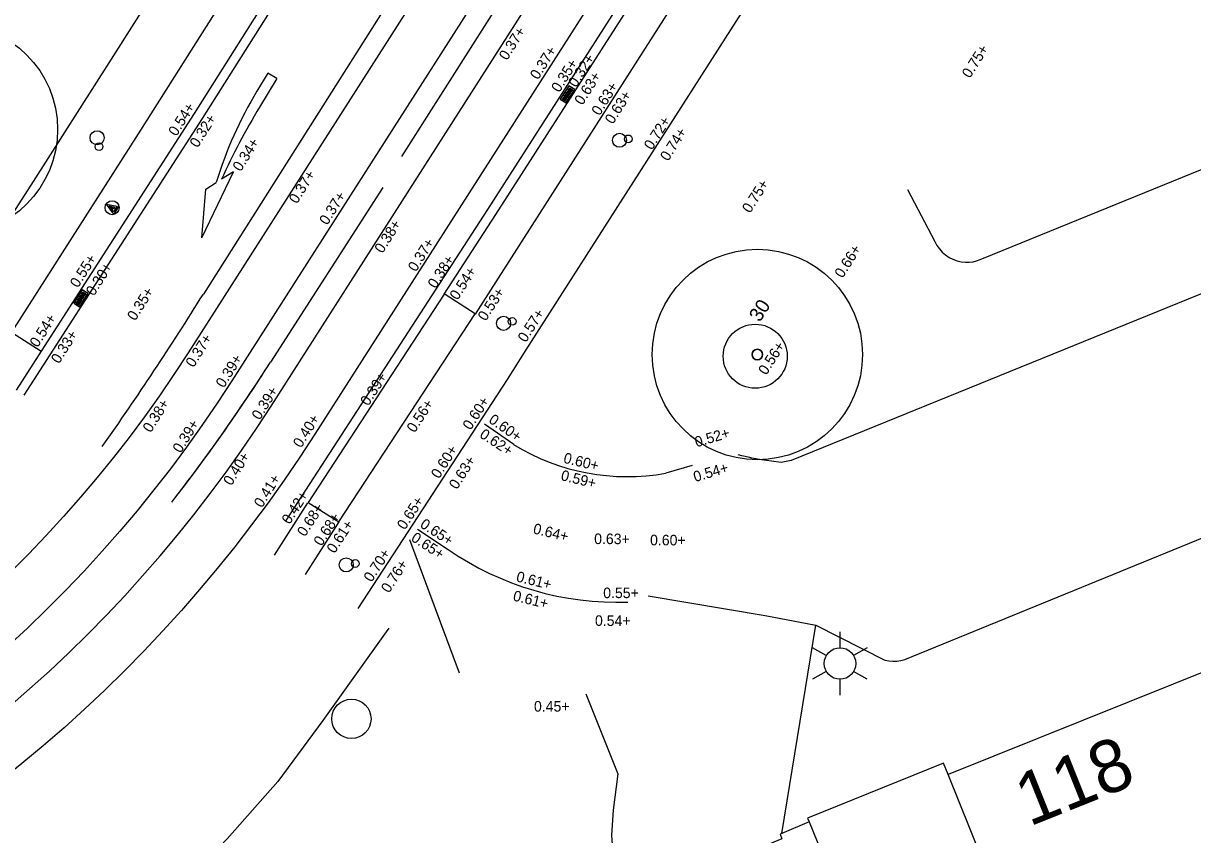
# Model space of a CAD drawing. Extents: x 122462 to 123306, y 485548 to 486417.
# Drawn here: x 122843.63 to 122876.99, y 485753.45 to 485776.58 of the extents above; entities that cross this region are included whole.
import ezdxf

# ---------------------------------------------------------------- set-up
doc = ezdxf.new("R2010")
doc.units = 0
for name, color, linetype in [('B-WE-GR-BOOM_BOOMDIAMETER', 7, 'Continuous'), ('B-WE-IE-MEUBILAIR_WEGMEUBILAIR_VERKEERSBORD-S', 7, 'Continuous'), ('B-WE-OG-HOOGTEPUNT-S', 7, 'Continuous'), ('B-WE-RI-HWA_KOLK-S', 7, 'Continuous'), ('B-WE-VH-KANTOPSLUITING_ELEMENT_INRIT-S', 7, 'Continuous'), ('B-WE-VH-KANTOPSLUITING_TROTTOIRBAND_130 150-G', 7, 'Continuous'), ('B-WE-VH-KANTOPSLUITING_TROTTOIRBAND_280 300-G', 7, 'Continuous'), ('B-WE-VH-KANTOPSLUITING_TROTTOIRBAND_NATUURSTEEN_150-G', 7, 'Continuous'), ('B-WE-VH-KANTOPSLUITING_TROTTOIRBAND_NATUURSTEEN_300-G', 7, 'Continuous'), ('B-WE-VH-KANTVERHARDING_EIND_VERHARDING-G', 7, 'Continuous'), ('B-WE-VH-MATERIAALGRENS-G', 7, 'Continuous'), ('B-WE-VH-MATERIAALGRENS_ASFALT-G', 7, 'Continuous'), ('B-WE-VW-MARKERING_LANGS_STREEP_11_010-G', 7, 'Continuous'), ('B-WE-VW-MARKERING_LANGS_STREEP_DOORGETROKKEN_010-G', 7, 'Continuous'), ('B-WE-VW-MARKERING_OVERIG-G', 7, 'Continuous'), ('B-WE-VW-MARKERING_PIJL-S', 7, 'Continuous'), ('iba7-verkeersbord blauw', 7, 'Continuous'), ('iba7-verkeersbord rood', 7, 'Continuous'), ('Level 1', 7, 'Continuous'), ('Level 17', 7, 'Continuous'), ('Level 37', 7, 'Continuous'), ('Level 50', 7, 'Continuous'), ('Level 53', 7, 'Continuous'), ('N werkgrens', 7, 'Continuous')]:
    doc.layers.add(name, color=color, linetype=linetype)

msp = doc.modelspace()

# ---------------------------------------------------------------- linework, layer by layer
at = {"layer": 'B-WE-RI-HWA_KOLK-S'}
for p, q in [((122859.194, 485774.796), (122858.951, 485774.417)), ((122859.363, 485774.688), (122859.194, 485774.796)), ((122858.951, 485774.417), (122859.12, 485774.309)), ((122859.12, 485774.309), (122859.363, 485774.688)), ((122845.308, 485768.978), (122845.066, 485768.599)), ((122845.235, 485768.491), (122845.477, 485768.871)), ((122845.477, 485768.871), (122845.308, 485768.978)), ((122845.066, 485768.599), (122845.235, 485768.491))]:
    msp.add_line(p, q, dxfattribs=at)
for points in [[(122859.199, 485774.714), (122859.216, 485774.741), (122859.304, 485774.685), (122859.287, 485774.658), (122859.199, 485774.714)], [(122859.01, 485774.42), (122859.027, 485774.447), (122859.115, 485774.39), (122859.098, 485774.363), (122859.01, 485774.42)], [(122859.037, 485774.462), (122859.054, 485774.489), (122859.142, 485774.433), (122859.125, 485774.406), (122859.037, 485774.462)], [(122859.064, 485774.504), (122859.081, 485774.531), (122859.169, 485774.475), (122859.152, 485774.448), (122859.064, 485774.504)], [(122859.091, 485774.546), (122859.108, 485774.573), (122859.196, 485774.517), (122859.179, 485774.49), (122859.091, 485774.546)], [(122859.118, 485774.588), (122859.135, 485774.615), (122859.223, 485774.559), (122859.206, 485774.532), (122859.118, 485774.588)], [(122859.145, 485774.63), (122859.162, 485774.657), (122859.25, 485774.601), (122859.233, 485774.574), (122859.145, 485774.63)], [(122859.172, 485774.672), (122859.189, 485774.699), (122859.277, 485774.643), (122859.26, 485774.616), (122859.172, 485774.672)], [(122845.206, 485768.728), (122845.223, 485768.755), (122845.311, 485768.699), (122845.293, 485768.672), (122845.206, 485768.728)], [(122845.232, 485768.771), (122845.25, 485768.798), (122845.338, 485768.742), (122845.32, 485768.715), (122845.232, 485768.771)], [(122845.259, 485768.813), (122845.277, 485768.84), (122845.364, 485768.784), (122845.347, 485768.757), (122845.259, 485768.813)], [(122845.286, 485768.855), (122845.303, 485768.882), (122845.391, 485768.826), (122845.374, 485768.799), (122845.286, 485768.855)], [(122845.313, 485768.897), (122845.33, 485768.924), (122845.418, 485768.868), (122845.401, 485768.841), (122845.313, 485768.897)], [(122845.125, 485768.602), (122845.142, 485768.629), (122845.23, 485768.573), (122845.213, 485768.546), (122845.125, 485768.602)], [(122845.152, 485768.644), (122845.169, 485768.671), (122845.257, 485768.615), (122845.24, 485768.588), (122845.152, 485768.644)], [(122845.179, 485768.686), (122845.196, 485768.713), (122845.284, 485768.657), (122845.267, 485768.63), (122845.179, 485768.686)]]:
    msp.add_lwpolyline(points, dxfattribs=at)
at = {"layer": 'B-WE-VH-KANTOPSLUITING_ELEMENT_INRIT-S'}
for points in [[(122855.639, 485768.855), (122851.756, 485762.921), (122852.632, 485762.366), (122856.523, 485768.3), (122855.665, 485768.851)], [(122842.582, 485766.659), (122843.295, 485767.772), (122844.137, 485767.233), (122843.426, 485766.12)]]:
    msp.add_lwpolyline(points, dxfattribs=at)
at = {"layer": 'B-WE-VH-KANTOPSLUITING_TROTTOIRBAND_130 150-G'}
msp.add_lwpolyline([(122859.545, 485796.675), (122857.941, 485794.118), (122851.457, 485783.939), (122846.068, 485775.456), (122843.914, 485772.069), (122842.809, 485770.365)], dxfattribs=at)
at = {"layer": 'B-WE-VH-KANTOPSLUITING_TROTTOIRBAND_280 300-G'}
for points in [[(122855.639, 485768.855), (122857.113, 485771.127), (122861.998, 485778.754), (122863.08, 485780.447)], [(122857.62, 485764.568), (122856.791, 485765.148)], [(122862.717, 485763.972), (122861.963, 485763.749)], [(122854.876, 485762.153), (122855.751, 485761.577)]]:
    msp.add_lwpolyline(points, dxfattribs=at)
for centre, radius, start, end in [((122860.876, 485769.912), 6.258, 238.6422, 279.999), ((122860.582, 485768.576), 8.504, 235.3856, 272.0108)]:
    msp.add_arc(centre, radius, start, end, dxfattribs=at)
at = {"layer": 'B-WE-VH-KANTOPSLUITING_TROTTOIRBAND_NATUURSTEEN_150-G'}
for points in [[(122859.545, 485796.675), (122857.941, 485794.118), (122851.457, 485783.939), (122846.068, 485775.456), (122843.914, 485772.069), (122842.809, 485770.365)], [(122843.305, 485767.77), (122846.914, 485773.426), (122850.68, 485779.38), (122854.452, 485785.317), (122859.842, 485793.813), (122860.927, 485795.506)], [(122863.946, 485779.905), (122856.523, 485768.29)], [(122853.181, 485759.893), (122857.443, 485766.425), (122857.974, 485767.266), (122865.019, 485778.277)], [(122852.632, 485762.366), (122851.667, 485760.86)]]:
    msp.add_lwpolyline(points, dxfattribs=at)
at = {"layer": 'B-WE-VH-KANTOPSLUITING_TROTTOIRBAND_NATUURSTEEN_300-G'}
for points in [[(122858.729, 485790.164), (122853.344, 485781.672), (122848.499, 485774.007), (122844.135, 485767.235)], [(122855.639, 485768.855), (122857.113, 485771.127), (122861.998, 485778.754), (122863.08, 485780.447)], [(122850.798, 485761.415), (122851.747, 485762.904)]]:
    msp.add_lwpolyline(points, dxfattribs=at)
at = {"layer": 'B-WE-VH-KANTVERHARDING_EIND_VERHARDING-G'}
msp.add_circle((122864.511, 485767.087), 0.913, dxfattribs=at)
at = {"layer": 'B-WE-VH-MATERIAALGRENS-G'}
for points in [[(122856.071, 485758.049), (122854.66, 485761.853)], [(122855.693, 485759.068), (122854.66, 485761.853)]]:
    msp.add_lwpolyline(points, dxfattribs=at)
at = {"layer": 'B-WE-VH-MATERIAALGRENS_ASFALT-G'}
for points in [[(122858.956, 485790.018), (122853.572, 485781.528), (122848.727, 485773.862), (122843.647, 485765.979)], [(122855.412, 485769.002), (122856.886, 485771.273), (122861.771, 485778.9), (122862.852, 485780.591)], [(122851.132, 485762.4), (122855.412, 485769.002)]]:
    msp.add_lwpolyline(points, dxfattribs=at)
at = {"layer": 'B-WE-VW-MARKERING_LANGS_STREEP_11_010-G'}
msp.add_lwpolyline([(122853.89, 485771.901), (122850.678, 485766.917)], dxfattribs=at)
for start in [322.1044, 322.444]:
    msp.add_arc((122806.883, 485794.821), 51.93, start, 327.4965, dxfattribs=at)
at = {"layer": 'B-WE-VW-MARKERING_LANGS_STREEP_DOORGETROKKEN_010-G'}
for points in [[(122854.426, 485772.777), (122858.88, 485779.781), (122861.114, 485783.283)], [(122856.618, 485781.242), (122848.765, 485768.861)]]:
    msp.add_lwpolyline(points, dxfattribs=at)
msp.add_arc((122772.866, 485816.081), 89.389, 324.76929, 328.11262, dxfattribs=at)
at = {"layer": 'B-WE-VW-MARKERING_OVERIG-G'}
for centre, radius in [((122845.734, 485773.317), 0.2), ((122860.639, 485773.243), 0.2), ((122845.788, 485773.062), 0.11), ((122860.891, 485773.284), 0.11), ((122857.333, 485768.025), 0.2), ((122857.577, 485768.08), 0.11), ((122852.842, 485761.139), 0.2), ((122853.1, 485761.178), 0.11)]:
    msp.add_circle(centre, radius, dxfattribs=at)
at = {"layer": 'B-WE-VW-MARKERING_PIJL-S'}
for p, q in [((122850.606, 485775.161), (122850.296, 485774.648)), ((122850.862, 485775.007), (122850.606, 485775.161)), ((122850.862, 485775.007), (122850.367, 485774.184)), ((122848.719, 485770.461), (122849.621, 485772.346)), ((122849.621, 485772.346), (122849.286, 485772.139)), ((122848.719, 485770.461), (122848.833, 485771.851)), ((122848.833, 485771.851), (122849.135, 485772.043))]:
    msp.add_line(p, q, dxfattribs=at)
for centre, radius, start, end in [((122860.175, 485768.683), 11.54, 148.8805, 163.0747), ((122867.498, 485763.824), 20.02, 148.8357, 155.461)]:
    msp.add_arc(centre, radius, start, end, dxfattribs=at)
at = {"layer": 'iba7-verkeersbord blauw'}
msp.add_lwpolyline([(122846.346, 485771.353), (122846.21, 485771.141), (122846.006, 485771.422), (122846.308, 485771.364), (122846.208, 485771.208), (122846.078, 485771.376), (122846.243, 485771.337), (122846.206, 485771.279), (122846.179, 485771.311), (122846.137, 485771.339)], dxfattribs=at)
msp.add_circle((122846.162, 485771.322), 0.2, dxfattribs=at)
at = {"layer": 'iba7-verkeersbord rood'}
for centre, radius in [((122841.608, 485773.552), 3), ((122864.573, 485767.136), 3), ((122864.573, 485767.136), 0.15)]:
    msp.add_circle(centre, radius, dxfattribs=at)
for start, end in [(0, 180), (180, 0)]:
    msp.add_arc((122864.573, 485767.136), 0.15, start, end, dxfattribs=at)
at = {"layer": 'Level 1'}
for points in [[(122870.013, 485755.167), (122869.887, 485755.485), (122866.007, 485753.915), (122866.048, 485753.813)], [(122878.01, 485739.303), (122876.627, 485738.747), (122870.013, 485755.167)], [(122866.048, 485753.813), (122872.691, 485737.485), (122865.496, 485734.521), (122858.844, 485750.869)]]:
    msp.add_lwpolyline(points, dxfattribs=at)
at = {"layer": 'Level 17'}
msp.add_line((122865.274, 485753.482), (122866.245, 485759.422), dxfattribs=at)
for points in [[(122870.514, 485769.768), (122870.62, 485769.769), (122870.726, 485769.782), (122870.83, 485769.806), (122870.931, 485769.841), (122871.027, 485769.886), (122904.324, 485783.439), (122911.897, 485786.521), (122912.102, 485786.622), (122912.299, 485786.735), (122912.49, 485786.861), (122912.672, 485786.998), (122912.845, 485787.146), (122913.009, 485787.305), (122913.162, 485787.474)], [(122905.513, 485780.351), (122865.539, 485764.111), (122865.257, 485764.062), (122864.975, 485764.091), (122864.694, 485764.132), (122864.415, 485764.184), (122864.358, 485764.196), (122864.126, 485764.25), (122864.03, 485764.276)], [(122868.856, 485771.838), (122869.637, 485770.357), (122869.695, 485770.248), (122869.766, 485770.147), (122869.849, 485770.055), (122869.942, 485769.975), (122870.045, 485769.906), (122870.155, 485769.85), (122870.271, 485769.808), (122870.391, 485769.781), (122870.514, 485769.768)], [(122866.245, 485759.422), (122868.212, 485758.424), (122868.325, 485758.4), (122868.44, 485758.389), (122868.555, 485758.392), (122868.67, 485758.409), (122868.781, 485758.44), (122895.541, 485769.368)], [(122861.462, 485760.253), (122864.798, 485759.7), (122866.245, 485759.422)], [(122854.059, 485759.333), (122853.977, 485759.226), (122852.17, 485756.699), (122850.89, 485754.959), (122849.445, 485753.329), (122849.238, 485753.107), (122849.02, 485752.896), (122848.792, 485752.697), (122848.554, 485752.509), (122848.307, 485752.333), (122848.051, 485752.17), (122847.787, 485752.02), (122847.516, 485751.884), (122847.239, 485751.761), (122844.096, 485750.468), (122830.088, 485744.703), (122826.859, 485743.334)], [(122859.679, 485757.46), (122860.59, 485755.179), (122860.46, 485754.149), (122860.41, 485753.429), (122860.45, 485752.879), (122860.872, 485751.632)]]:
    msp.add_lwpolyline(points, dxfattribs=at)
at = {"layer": 'Level 37'}
for points in [[(122864.275, 485791.284), (122864.002, 485790.971), (122863.492, 485790.364), (122862.995, 485789.747), (122862.511, 485789.12), (122862.038, 485788.484), (122861.579, 485787.838), (122861.132, 485787.184), (122860.699, 485786.521), (122848.328, 485767.181), (122847.926, 485766.567), (122847.512, 485765.961), (122847.086, 485765.364), (122846.647, 485764.775), (122846.197, 485764.196), (122845.735, 485763.626), (122845.261, 485763.066), (122844.776, 485762.515), (122844.28, 485761.974), (122843.773, 485761.444), (122843.256, 485760.924)], [(122865.327, 485790.24), (122865.127, 485790.01), (122864.636, 485789.425), (122864.158, 485788.831), (122863.691, 485788.227), (122863.236, 485787.615), (122862.794, 485786.993), (122862.364, 485786.363), (122861.946, 485785.724), (122849.575, 485766.384), (122849.157, 485765.745), (122848.726, 485765.114), (122848.282, 485764.492), (122847.825, 485763.88), (122847.357, 485763.276), (122846.875, 485762.683), (122846.382, 485762.099), (122845.878, 485761.526), (122845.361, 485760.963), (122844.833, 485760.411), (122844.294, 485759.869), (122843.744, 485759.339), (122843.184, 485758.82)], [(122867.391, 485788.19), (122867.164, 485787.932), (122866.661, 485787.338), (122866.17, 485786.733), (122865.692, 485786.118), (122865.226, 485785.494), (122864.773, 485784.86), (122864.333, 485784.217), (122863.907, 485783.565), (122851.945, 485764.867), (122851.514, 485764.207), (122851.069, 485763.555), (122850.612, 485762.912), (122850.142, 485762.278), (122849.659, 485761.653), (122849.164, 485761.039), (122848.658, 485760.434), (122848.139, 485759.839)], [(122843.235, 485757.104), (122843.809, 485757.603), (122844.372, 485758.112), (122844.926, 485758.633), (122845.469, 485759.165), (122846.001, 485759.707), (122846.522, 485760.26), (122847.033, 485760.823), (122847.532, 485761.395), (122848.02, 485761.978), (122848.497, 485762.57), (122848.961, 485763.171), (122849.414, 485763.782), (122849.855, 485764.401), (122850.283, 485765.028), (122850.699, 485765.665), (122862.66, 485784.363)], [(122848.139, 485759.839), (122847.609, 485759.255), (122847.067, 485758.681), (122846.515, 485758.118), (122845.951, 485757.566), (122845.376, 485757.025), (122844.791, 485756.495), (122844.195, 485755.978), (122843.59, 485755.472), (122842.974, 485754.978), (122842.349, 485754.496), (122841.715, 485754.027), (122841.071, 485753.571), (122840.419, 485753.127)]]:
    msp.add_lwpolyline(points, dxfattribs=at)
at = {"layer": 'Level 50'}
for p, q in [((122866.931, 485758.777), (122866.931, 485759.227)), ((122866.541, 485758.552), (122866.151, 485758.777)), ((122867.71, 485758.777), (122867.32, 485758.552)), ((122866.541, 485758.102), (122866.151, 485757.877)), ((122867.71, 485757.877), (122867.32, 485758.102)), ((122866.931, 485757.427), (122866.931, 485757.877))]:
    msp.add_line(p, q, dxfattribs=at)
msp.add_circle((122866.931, 485758.327), 0.45, dxfattribs=at)
at = {"layer": 'Level 53'}
msp.add_circle((122852.99, 485756.749), 0.56, dxfattribs=at)
at = {"layer": 'N werkgrens'}
for p, q in [((122878.088, 485758.399), (122870.013, 485755.167)), ((122866.048, 485753.813), (122865.274, 485753.482))]:
    msp.add_line(p, q, dxfattribs=at)
msp.add_lwpolyline([(122865.274, 485753.482), (122865.22, 485753.459), (122865.27, 485753.329), (122860.91, 485751.5)], dxfattribs=at)

# ---------------------------------------------------------------- texts
at = {"layer": 'B-WE-GR-BOOM_BOOMDIAMETER'}
msp.add_text('30', height=0.4, rotation=57.3883, dxfattribs=at).set_placement((122864.643, 485768.039))
at = {"layer": 'B-WE-IE-MEUBILAIR_WEGMEUBILAIR_VERKEERSBORD-S'}
msp.add_text('118', height=1.5, rotation=21.8133, dxfattribs=at).set_placement((122872.331, 485753.671))
at = {"layer": 'B-WE-OG-HOOGTEPUNT-S'}
for s, rotation, p in [('0.37+', 57.5468, (122857.429, 485775.502)), ('0.37+', 57.5468, (122858.315, 485774.95)), ('0.75+', 57.4653, (122870.638, 485774.993)), ('0.35+', 57.5468, (122858.921, 485774.586)), ('0.32+', 57.5468, (122859.405, 485774.729)), ('0.63+', 57.5468, (122859.581, 485774.224)), ('0.63+', 57.5468, (122860.07, 485773.926)), ('0.63+', 57.5468, (122860.451, 485773.682)), ('0.54+', 57.4587, (122847.996, 485773.339)), ('0.32+', 57.4587, (122848.603, 485773.011)), ('0.72+', 57.5468, (122861.566, 485772.946)), ('0.74+', 57.5468, (122862.028, 485772.628)), ('0.34+', 57.4587, (122849.83, 485772.332)), ('0.37+', 57.6139, (122851.435, 485771.414)), ('0.75+', 57.3883, (122864.366, 485771.147)), ('0.37+', 57.6139, (122852.303, 485770.805)), ('0.38+', 57.6139, (122853.878, 485770.001)), ('0.37+', 57.6139, (122854.831, 485769.474)), ('0.66+', 57.3883, (122867.004, 485769.294)), ('0.55+', 57.4587, (122845.187, 485769.017)), ('0.38+', 57.0143, (122855.394, 485768.997)), ('0.30+', 57.4587, (122845.643, 485768.785)), ('0.54+', 57.0143, (122856.019, 485768.667)), ('0.35+', 57.4587, (122846.821, 485768.077)), ('0.53+', 57.0143, (122856.823, 485768.069)), ('0.54+', 57.4587, (122844.039, 485767.318)), ('0.57+', 57.3883, (122857.966, 485767.46)), ('0.33+', 57.4587, (122844.648, 485766.853)), ('0.37+', 57.6139, (122848.487, 485766.746)), ('0.56+', 57.3883, (122864.828, 485766.53)), ('0.39+', 57.6139, (122849.348, 485766.165)), ('0.39+', 56.7967, (122853.47, 485765.65)), ('0.39+', 57.6139, (122850.373, 485765.248)), ('0.38+', 57.6139, (122847.265, 485764.888)), ('0.56+', 56.7967, (122854.794, 485764.886)), ('0.60+', 56.8754, (122856.39, 485764.961)), ('0.60+', 325.0219, (122856.883, 485765.217)), ('0.39+', 57.6139, (122848.117, 485764.305)), ('0.40+', 57.6139, (122851.553, 485764.453)), ('0.62+', 326.6437, (122856.624, 485764.793)), ('0.52+', 16.4759, (122862.838, 485764.489)), ('0.60+', 57.3883, (122855.489, 485763.575)), ('0.40+', 57.6139, (122849.563, 485763.377)), ('0.63+', 57.3883, (122856.003, 485763.269)), ('0.60+', 346.2624, (122859.022, 485764.055)), ('0.59+', 346.2624, (122858.947, 485763.559)), ('0.54+', 16.4759, (122862.799, 485763.498)), ('0.41+', 57.6139, (122850.437, 485762.745)), ('0.42+', 56.7967, (122851.226, 485762.273)), ('0.68+', 56.7967, (122851.667, 485761.923)), ('0.65+', 56.8754, (122854.518, 485762.117)), ('0.68+', 56.7967, (122852.137, 485761.653)), ('0.65+', 326.6437, (122854.925, 485762.232)), ('0.61+', 56.7967, (122852.51, 485761.445)), ('0.65+', 326.6437, (122854.669, 485761.844)), ('0.64+', 346.2624, (122858.156, 485762.04)), ('0.63+', 359.7303, (122859.916, 485761.733)), ('0.60+', 359.7303, (122861.511, 485761.698)), ('0.70+', 56.8754, (122853.565, 485760.626)), ('0.76+', 56.8754, (122854.062, 485760.316)), ('0.61+', 346.2624, (122857.674, 485760.672)), ('0.61+', 346.2624, (122857.582, 485760.126)), ('0.54+', 359.7303, (122859.939, 485759.401))]:
    msp.add_text(s, height=0.3, rotation=rotation, dxfattribs=at).set_placement(p)
for s, p in [('0.55+', (122860.175, 485760.191)), ('0.45+', (122858.199, 485756.957))]:
    msp.add_text(s, height=0.3, dxfattribs=at).set_placement(p)

doc.saveas('drawing.dxf')
